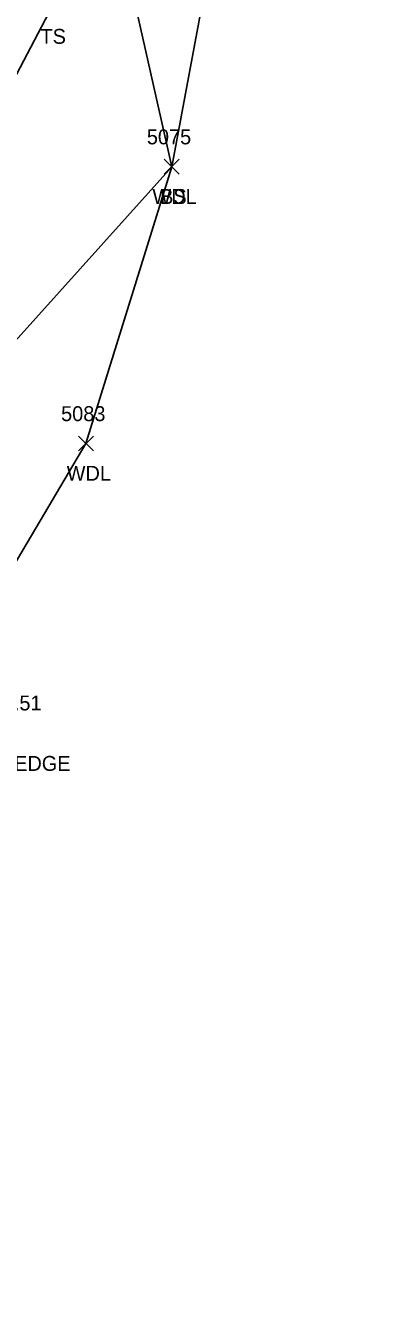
# Model space of a CAD drawing. Extents: x 1678863 to 1683592, y 407783 to 418211.
# Drawn here: x 1680106.9 to 1680154, y 411919.5 to 412091.8 of the extents above; entities that cross this region are included whole.
import ezdxf

# ---------------------------------------------------------------- set-up
doc = ezdxf.new("R2010")
doc.units = 0
for name, color, linetype in [('C_C', 7, 'Continuous'), ('L_A', 7, 'Continuous'), ('L_I', 7, 'Continuous'), ('L_TIC', 7, 'Continuous'), ('LAWA', 7, 'Continuous'), ('LELB', 7, 'Continuous')]:
    doc.layers.add(name, color=color, linetype=linetype)

msp = doc.modelspace()

# ---------------------------------------------------------------- linework, layer by layer
at = {"layer": 'L_TIC'}
for points in [[(1680125.51, 412071.86), (1680127.51, 412073.86)], [(1680127.51, 412071.86), (1680125.51, 412073.86)], [(1680125.51, 412071.86), (1680127.51, 412073.86)], [(1680127.51, 412071.86), (1680125.51, 412073.86)], [(1680114, 412034.72), (1680116, 412036.72)], [(1680116, 412034.72), (1680114, 412036.72)]]:
    msp.add_lwpolyline(points, dxfattribs=at)
at = {"layer": 'LAWA'}
msp.add_lwpolyline([(1680142.44, 412098.33), (1680131.88, 412101.66), (1680126.51, 412072.86), (1680115, 412035.72), (1680100.79, 412011.81), (1680087.53, 412008.3), (1680066.54, 411982.2), (1680054.56, 411958.85), (1680056.09, 411939.66), (1680068.65, 411929.31)], dxfattribs=at)
at = {"layer": 'LELB'}
for points in [[(1680130.66, 412149.63), (1680129.45, 412146.72), (1680129.7, 412127.41), (1680120.9, 412097.89), (1680126.51, 412072.86), (1680099.1, 412042.38), (1680079.3, 412014.89), (1680057.69, 411986.36), (1680045.99, 411961.8), (1680043.07, 411952.73), (1680052.99, 411932.13), (1680067.43, 411919.54)], [(1680153.98, 412137.3), (1680138.26, 412144.62), (1680129.45, 412146.72), (1680122.74, 412131.24), (1680110.48, 412094.35), (1680104.3, 412082.57), (1680087.85, 412046.11), (1680075.65, 412016.52), (1680054.78, 411987.66)]]:
    msp.add_lwpolyline(points, dxfattribs=at)

# ---------------------------------------------------------------- texts
at = {"layer": 'C_C'}
for s, p in [('TIE DIST IS 24.51', (1680087.33, 411999.9)), ('CHISELED SQUARE IN LEDGE', (1680074.29, 411991.79))]:
    msp.add_text(s, height=2, dxfattribs=at).set_placement(p)
at = {"layer": 'L_A'}
for s, p in [('TS', (1680108.89, 412089.35)), ('WDL', (1680123.92, 412067.86)), ('BS', (1680124.95, 412067.86)), ('WDL', (1680112.41, 412030.72))]:
    msp.add_text(s, height=2, dxfattribs=at).set_placement(p)
at = {"layer": 'L_I'}
for s, p in [('5075', (1680123.17, 412075.86)), ('5075', (1680123.17, 412075.86)), ('5083', (1680111.66, 412038.72))]:
    msp.add_text(s, height=2, dxfattribs=at).set_placement(p)

doc.saveas('drawing.dxf')
